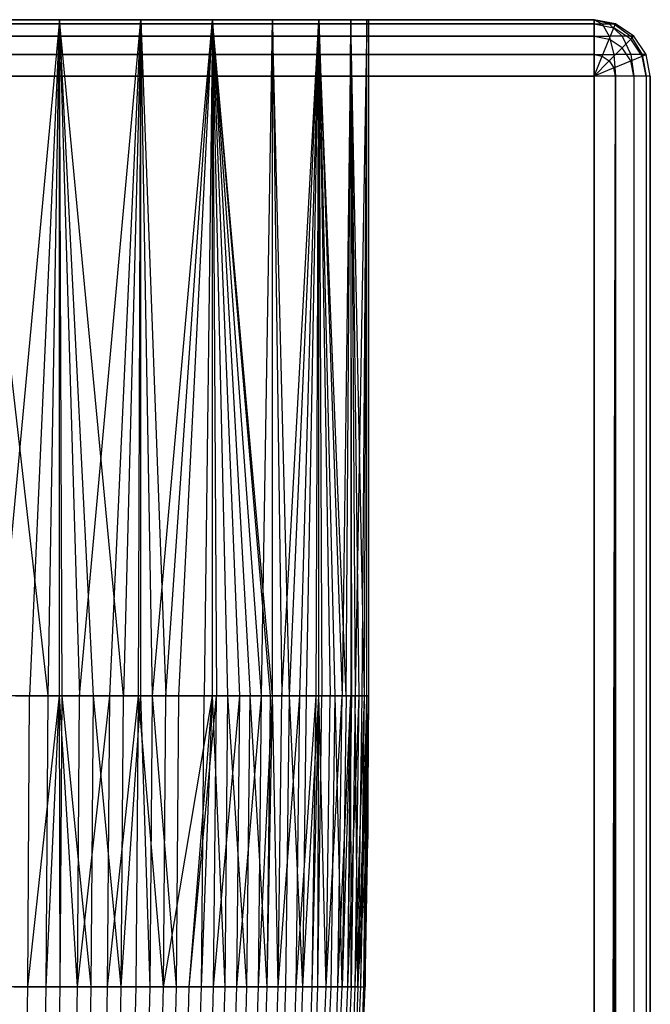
# Model space of a CAD drawing. Extents: x 0.1 to 26.5, y -19.1 to 0.
# Tile 270 of 304: x 13.503 to 14.063, y -3.884 to -3.01. Entities that reach past the tile are written whole.
import ezdxf

# ---------------------------------------------------------------- set-up
doc = ezdxf.new("R2010")
doc.units = 0
doc.header["$LTSCALE"] = 2.54
doc.layers.get('0').update_dxf_attribs({"linetype": 'CONTINUOUS'})

# ---------------------------------------------------------------- blocks, each defined once
blk = doc.blocks.new('7777_STL')
at = {"color": 0}
for p, q in [((14.01313, -3.01, 20.51834), (12.61313, -3.01, 20.51834)), ((12.61313, -3.01, 21.91834), (14.01313, -3.01, 21.91834)), ((12.61313, -3.01, 21.91834), (14.01313, -3.01, 21.91834)), ((14.01313, -3.01, 20.51834), (12.61313, -3.01, 20.51834)), ((12.61313, -3.01381, 21.93748), (14.01313, -3.01381, 21.93748)), ((12.61313, -3.01381, 21.93748), (14.01313, -3.01381, 21.93748)), ((14.01313, -3.01381, 20.49921), (12.61313, -3.01381, 20.49921)), ((14.01313, -3.01381, 20.49921), (12.61313, -3.01381, 20.49921)), ((13.45954, -3.01, 16.49026), (13.53823, -3.01, 16.52188)), ((13.52817, -3.61, 17.41974), (13.45954, -3.01, 17.44643)), ((13.52817, -3.61, 17.41974), (13.45954, -3.01, 17.44643)), ((13.53823, -3.01, 17.41481), (13.45954, -3.01, 17.44643)), ((13.45954, -3.01, 16.49026), (13.53823, -3.01, 16.52188)), ((13.53823, -3.01, 17.41481), (13.45954, -3.01, 17.44643)), ((13.53823, -3.01, 16.52188), (13.48232, -3.61, 16.49784)), ((13.53823, -3.01, 16.52188), (13.48232, -3.61, 16.49784)), ((13.53823, -3.01, 16.52188), (13.51168, -3.61, 16.50946)), ((13.53823, -3.01, 16.52188), (13.51168, -3.61, 16.50946)), ((13.52817, -3.61, 17.41974), (13.53823, -3.01, 17.41481)), ((13.52817, -3.61, 17.41974), (13.53823, -3.01, 17.41481)), ((13.5952, -3.61, 16.55551), (13.53823, -3.01, 16.52188)), ((13.53823, -3.01, 16.52188), (13.61044, -3.01, 16.56634)), ((13.5952, -3.61, 16.55551), (13.53823, -3.01, 16.52188)), ((13.56841, -3.61, 16.53842), (13.53823, -3.01, 16.52188)), ((13.54055, -3.61, 16.52305), (13.53823, -3.01, 16.52188)), ((13.56841, -3.61, 16.53842), (13.53823, -3.01, 16.52188)), ((13.54055, -3.61, 16.52305), (13.53823, -3.01, 16.52188)), ((13.53823, -3.61, 16.52188), (13.53823, -3.01, 16.52188)), ((13.53823, -3.61, 16.52188), (13.53823, -3.01, 16.52188)), ((13.53823, -3.01, 17.41481), (13.55609, -3.61, 17.40534)), ((13.61044, -3.01, 17.37034), (13.53823, -3.01, 17.41481)), ((13.53823, -3.61, 17.41481), (13.53823, -3.01, 17.41481)), ((13.53823, -3.61, 17.41481), (13.53823, -3.01, 17.41481)), ((13.53823, -3.01, 17.41481), (13.55609, -3.61, 17.40534)), ((13.53823, -3.01, 16.52188), (13.61044, -3.01, 16.56634)), ((13.61044, -3.01, 17.37034), (13.53823, -3.01, 17.41481)), ((13.55609, -3.61, 17.40534), (13.61044, -3.01, 17.37034)), ((13.55609, -3.61, 17.40534), (13.61044, -3.01, 17.37034)), ((13.58299, -3.61, 17.38927), (13.61044, -3.01, 17.37034)), ((13.58299, -3.61, 17.38927), (13.61044, -3.01, 17.37034)), ((13.61044, -3.01, 16.56634), (13.5952, -3.61, 16.55551)), ((13.61044, -3.01, 16.56634), (13.5952, -3.61, 16.55551)), ((13.60843, -3.61, 17.37182), (13.61044, -3.01, 17.37034)), ((13.60843, -3.61, 17.37182), (13.61044, -3.01, 17.37034)), ((13.62087, -3.61, 16.57427), (13.61044, -3.01, 16.56634)), ((13.61044, -3.01, 16.56634), (13.67411, -3.01, 16.62237)), ((13.62087, -3.61, 16.57427), (13.61044, -3.01, 16.56634)), ((13.61044, -3.61, 16.56634), (13.61044, -3.01, 16.56634)), ((13.61044, -3.61, 16.56634), (13.61044, -3.01, 16.56634)), ((13.61044, -3.01, 17.37034), (13.63277, -3.61, 17.35283)), ((13.67411, -3.01, 17.31431), (13.61044, -3.01, 17.37034)), ((13.61044, -3.01, 17.37034), (13.63277, -3.61, 17.35283)), ((13.61044, -3.01, 16.56634), (13.67411, -3.01, 16.62237)), ((13.67411, -3.01, 17.31431), (13.61044, -3.01, 17.37034)), ((13.62087, -3.61, 16.57427), (13.67411, -3.01, 16.62237)), ((13.62087, -3.61, 16.57427), (13.67411, -3.01, 16.62237)), ((13.63277, -3.61, 17.35283), (13.67411, -3.01, 17.31431)), ((13.63277, -3.61, 17.35283), (13.67411, -3.01, 17.31431)), ((13.64439, -3.61, 16.59382), (13.67411, -3.01, 16.62237)), ((13.64439, -3.61, 16.59382), (13.67411, -3.01, 16.62237)), ((13.67411, -3.01, 16.62237), (13.66668, -3.61, 16.61479)), ((13.67411, -3.01, 16.62237), (13.66668, -3.61, 16.61479)), ((13.68786, -3.61, 16.63732), (13.67411, -3.01, 16.62237)), ((13.67411, -3.01, 16.62237), (13.7076, -3.61, 16.66112)), ((13.68786, -3.61, 16.63732), (13.67411, -3.01, 16.62237)), ((13.67411, -3.61, 16.62237), (13.67411, -3.01, 16.62237)), ((13.67411, -3.61, 16.62237), (13.67411, -3.01, 16.62237)), ((13.72738, -3.61, 16.68835), (13.67411, -3.01, 16.62237)), ((13.67411, -3.01, 16.62237), (13.72738, -3.01, 16.68835)), ((13.72738, -3.61, 16.68835), (13.67411, -3.01, 16.62237)), ((13.72583, -3.61, 16.68608), (13.67411, -3.01, 16.62237)), ((13.72583, -3.61, 16.68608), (13.67411, -3.01, 16.62237)), ((13.67411, -3.01, 16.62237), (13.7076, -3.61, 16.66112)), ((13.69847, -3.61, 17.28695), (13.67411, -3.01, 17.31431)), ((13.67411, -3.01, 17.31431), (13.6776, -3.61, 17.31063)), ((13.69847, -3.61, 17.28695), (13.67411, -3.01, 17.31431)), ((13.7178, -3.61, 17.26201), (13.67411, -3.01, 17.31431)), ((13.7178, -3.61, 17.26201), (13.67411, -3.01, 17.31431)), ((13.72738, -3.01, 17.24833), (13.67411, -3.01, 17.31431)), ((13.67411, -3.61, 17.31431), (13.67411, -3.01, 17.31431)), ((13.67411, -3.61, 17.31431), (13.67411, -3.01, 17.31431)), ((13.67411, -3.01, 17.31431), (13.6776, -3.61, 17.31063)), ((13.67411, -3.01, 16.62237), (13.72738, -3.01, 16.68835)), ((13.72738, -3.01, 17.24833), (13.67411, -3.01, 17.31431)), ((13.7178, -3.61, 17.26201), (13.72738, -3.01, 17.24833)), ((13.7178, -3.61, 17.26201), (13.72738, -3.01, 17.24833)), ((13.74252, -3.61, 16.71217), (13.72738, -3.01, 16.68835)), ((13.72738, -3.01, 16.68835), (13.76874, -3.01, 16.76239)), ((13.74252, -3.61, 16.71217), (13.72738, -3.01, 16.68835)), ((13.72738, -3.61, 16.68835), (13.72738, -3.01, 16.68835)), ((13.72738, -3.61, 16.68835), (13.72738, -3.01, 16.68835)), ((13.72738, -3.01, 17.24833), (13.73568, -3.61, 17.23564)), ((13.76874, -3.01, 17.17429), (13.72738, -3.01, 17.24833)), ((13.72738, -3.61, 17.24833), (13.72738, -3.01, 17.24833)), ((13.72738, -3.61, 17.24833), (13.72738, -3.01, 17.24833)), ((13.72738, -3.01, 17.24833), (13.73568, -3.61, 17.23564)), ((13.72738, -3.01, 16.68835), (13.76874, -3.01, 16.76239)), ((13.76874, -3.01, 17.17429), (13.72738, -3.01, 17.24833)), ((13.73568, -3.61, 17.23564), (13.76874, -3.01, 17.17429)), ((13.73568, -3.61, 17.23564), (13.76874, -3.01, 17.17429)), ((13.74252, -3.61, 16.71217), (13.76874, -3.01, 16.76239)), ((13.74252, -3.61, 16.71217), (13.76874, -3.01, 16.76239)), ((13.75183, -3.61, 17.20821), (13.76874, -3.01, 17.17429)), ((13.75183, -3.61, 17.20821), (13.76874, -3.01, 17.17429)), ((13.75777, -3.61, 16.73967), (13.76874, -3.01, 16.76239)), ((13.75777, -3.61, 16.73967), (13.76874, -3.01, 16.76239)), ((13.76618, -3.61, 17.17986), (13.76874, -3.01, 17.17429)), ((13.76618, -3.61, 17.17986), (13.76874, -3.01, 17.17429)), ((13.76874, -3.61, 16.76239), (13.76874, -3.01, 16.76239)), ((13.76874, -3.01, 16.76239), (13.77131, -3.61, 16.76816)), ((13.76874, -3.61, 16.76239), (13.76874, -3.01, 16.76239)), ((13.79299, -3.61, 16.82788), (13.76874, -3.01, 16.76239)), ((13.76874, -3.01, 16.76239), (13.79699, -3.01, 16.84235)), ((13.79299, -3.61, 16.82788), (13.76874, -3.01, 16.76239)), ((13.7831, -3.61, 16.79768), (13.76874, -3.01, 16.76239)), ((13.7831, -3.61, 16.79768), (13.76874, -3.01, 16.76239)), ((13.76874, -3.01, 16.76239), (13.77131, -3.61, 16.76816)), ((13.79699, -3.01, 17.09433), (13.76874, -3.01, 17.17429)), ((13.76874, -3.01, 17.17429), (13.78927, -3.61, 17.12093)), ((13.76874, -3.01, 17.17429), (13.78927, -3.61, 17.12093)), ((13.76874, -3.01, 17.17429), (13.77874, -3.61, 17.15057)), ((13.76874, -3.61, 17.17429), (13.76874, -3.01, 17.17429)), ((13.76874, -3.61, 17.17429), (13.76874, -3.01, 17.17429)), ((13.76874, -3.01, 17.17429), (13.77874, -3.61, 17.15057)), ((13.76874, -3.01, 16.76239), (13.79699, -3.01, 16.84235)), ((13.79699, -3.01, 17.09433), (13.76874, -3.01, 17.17429)), ((13.79699, -3.01, 17.09433), (13.78927, -3.61, 17.12093)), ((13.79699, -3.01, 17.09433), (13.78927, -3.61, 17.12093)), ((13.79299, -3.61, 16.82788), (13.79699, -3.01, 16.84235)), ((13.79299, -3.61, 16.82788), (13.79699, -3.01, 16.84235)), ((13.79699, -3.01, 16.84235), (13.79699, -3.61, 16.84235)), ((13.79699, -3.01, 16.84235), (13.79699, -3.61, 16.84235)), ((13.79699, -3.01, 16.84235), (13.80097, -3.61, 16.85875)), ((13.79699, -3.01, 16.84235), (13.80097, -3.61, 16.85875)), ((13.79699, -3.01, 16.84235), (13.81133, -3.01, 16.92594)), ((13.79699, -3.01, 17.09433), (13.79699, -3.61, 17.09433)), ((13.79794, -3.61, 17.09063), (13.79699, -3.01, 17.09433)), ((13.80457, -3.61, 17.06043), (13.79699, -3.01, 17.09433)), ((13.79794, -3.61, 17.09063), (13.79699, -3.01, 17.09433)), ((13.80457, -3.61, 17.06043), (13.79699, -3.01, 17.09433)), ((13.80933, -3.61, 17.02989), (13.79699, -3.01, 17.09433)), ((13.80933, -3.61, 17.02989), (13.79699, -3.01, 17.09433)), ((13.81133, -3.01, 17.01075), (13.79699, -3.01, 17.09433)), ((13.79699, -3.01, 17.09433), (13.79699, -3.61, 17.09433)), ((13.79699, -3.01, 16.84235), (13.81133, -3.01, 16.92594)), ((13.81133, -3.01, 17.01075), (13.79699, -3.01, 17.09433)), ((13.81133, -3.01, 16.92594), (13.80097, -3.61, 16.85875)), ((13.81133, -3.01, 16.92594), (13.80097, -3.61, 16.85875)), ((13.81133, -3.01, 16.92594), (13.80695, -3.61, 16.89)), ((13.81133, -3.01, 16.92594), (13.80695, -3.61, 16.89)), ((13.80933, -3.61, 17.02989), (13.81133, -3.01, 17.01075)), ((13.80933, -3.61, 17.02989), (13.81133, -3.01, 17.01075)), ((13.81133, -3.61, 17.01075), (13.81133, -3.01, 17.01075)), ((13.81133, -3.61, 17.01075), (13.81133, -3.01, 17.01075)), ((13.81313, -3.01, 16.96834), (13.81133, -3.01, 17.01075)), ((13.81133, -3.61, 16.92594), (13.81133, -3.01, 16.92594)), ((13.81133, -3.01, 16.92594), (13.81313, -3.01, 16.96834)), ((13.81133, -3.61, 16.92594), (13.81133, -3.01, 16.92594)), ((13.81313, -3.01, 16.96834), (13.81133, -3.01, 17.01075)), ((13.81133, -3.01, 16.92594), (13.81313, -3.01, 16.96834)), ((13.81313, -3.61, 16.96834), (13.81313, -3.01, 16.96834)), ((13.81313, -3.61, 16.96834), (13.81313, -3.01, 16.96834)), ((14.01313, -3.01, 21.91834), (14.01313, -3.01, 20.51834)), ((14.01313, -3.01381, 21.93748), (14.01313, -3.01, 21.91834)), ((14.03226, -3.01381, 21.91834), (14.01313, -3.01, 21.91834)), ((14.01313, -3.01381, 21.93748), (14.01313, -3.01, 21.91834)), ((14.03226, -3.01381, 21.91834), (14.01313, -3.01, 21.91834)), ((14.03226, -3.01381, 20.51834), (14.01313, -3.01, 20.51834)), ((14.01313, -3.01, 21.91834), (14.01313, -3.01, 20.51834)), ((14.01313, -3.01, 20.51834), (14.01313, -3.01381, 20.49921)), ((14.03226, -3.01381, 20.51834), (14.01313, -3.01, 20.51834)), ((14.0308, -3.01381, 20.51102), (14.01313, -3.01, 20.51834)), ((14.01313, -3.01, 20.51834), (14.01313, -3.01381, 20.49921)), ((14.01313, -3.01, 20.51834), (14.02045, -3.01381, 20.50067)), ((14.02666, -3.01381, 20.50481), (14.01313, -3.01, 20.51834)), ((14.0308, -3.01381, 20.51102), (14.01313, -3.01, 20.51834)), ((14.01313, -3.01, 20.51834), (14.02045, -3.01381, 20.50067)), ((14.02666, -3.01381, 20.50481), (14.01313, -3.01, 20.51834)), ((14.01313, -3.02464, 21.9537), (14.01313, -3.01381, 21.93748)), ((14.01313, -3.01381, 21.93748), (14.0308, -3.01732, 21.93748)), ((14.01313, -3.01381, 21.93748), (14.0308, -3.01732, 21.93748)), ((14.01313, -3.02464, 21.9537), (14.01313, -3.01381, 21.93748)), ((14.01313, -3.01381, 20.49921), (14.01313, -3.02464, 20.48299)), ((14.01313, -3.01381, 20.49921), (14.02045, -3.01381, 20.50067)), ((14.01313, -3.01381, 20.49921), (14.01313, -3.02464, 20.48299)), ((14.01313, -3.01381, 20.49921), (14.02045, -3.01381, 20.50067)), ((14.02045, -3.01381, 20.50067), (14.02666, -3.02464, 20.48568)), ((14.02045, -3.01381, 20.50067), (14.02666, -3.02464, 20.48568)), ((14.02045, -3.01381, 20.50067), (14.02666, -3.01381, 20.50481)), ((14.02045, -3.01381, 20.50067), (14.02666, -3.01381, 20.50481)), ((14.02666, -3.01381, 20.50481), (14.03813, -3.02464, 20.49334)), ((14.02666, -3.01381, 20.50481), (14.0308, -3.01381, 20.51102)), ((14.02666, -3.01381, 20.50481), (14.03813, -3.02464, 20.49334)), ((14.02666, -3.01381, 20.50481), (14.0308, -3.01381, 20.51102)), ((14.0308, -3.01732, 21.93748), (14.03226, -3.01381, 21.91834)), ((14.0308, -3.01732, 21.93748), (14.03226, -3.01381, 21.91834)), ((14.03226, -3.01381, 20.51834), (14.0308, -3.01381, 20.51102)), ((14.0308, -3.01381, 20.51102), (14.04579, -3.02464, 20.50481)), ((14.03226, -3.01381, 20.51834), (14.0308, -3.01381, 20.51102)), ((14.0308, -3.01381, 20.51102), (14.04579, -3.02464, 20.50481)), ((14.04848, -3.02464, 21.91834), (14.03226, -3.01381, 21.91834)), ((14.03226, -3.01381, 21.91834), (14.03226, -3.01381, 20.51834)), ((14.04848, -3.02464, 21.91834), (14.03226, -3.01381, 21.91834)), ((14.04848, -3.02464, 20.51834), (14.03226, -3.01381, 20.51834)), ((14.03226, -3.01381, 21.91834), (14.03226, -3.01381, 20.51834)), ((14.04848, -3.02464, 20.51834), (14.03226, -3.01381, 20.51834)), ((14.02666, -3.02734, 21.9537), (14.0308, -3.01732, 21.93748)), ((14.02666, -3.02734, 21.9537), (14.0308, -3.01732, 21.93748)), ((14.04579, -3.02734, 21.93748), (14.0308, -3.01732, 21.93748)), ((14.04579, -3.02734, 21.93748), (14.0308, -3.01732, 21.93748)), ((12.61313, -3.02464, 21.9537), (14.01313, -3.02464, 21.9537)), ((12.61313, -3.02464, 21.9537), (14.01313, -3.02464, 21.9537)), ((14.01313, -3.02464, 20.48299), (12.61313, -3.02464, 20.48299)), ((14.01313, -3.02464, 20.48299), (12.61313, -3.02464, 20.48299)), ((14.01313, -3.04087, 21.96454), (14.01313, -3.02464, 21.9537)), ((14.01313, -3.02464, 21.9537), (14.02666, -3.02734, 21.9537)), ((14.01313, -3.04087, 21.96454), (14.01313, -3.02464, 21.9537)), ((14.01313, -3.02464, 21.9537), (14.02666, -3.02734, 21.9537)), ((14.01313, -3.02464, 20.48299), (14.01313, -3.04087, 20.47215)), ((14.01313, -3.02464, 20.48299), (14.02666, -3.02464, 20.48568)), ((14.01313, -3.02464, 20.48299), (14.01313, -3.04087, 20.47215)), ((14.01313, -3.02464, 20.48299), (14.02666, -3.02464, 20.48568)), ((14.02045, -3.04232, 21.96454), (14.02666, -3.02734, 21.9537)), ((14.02045, -3.04232, 21.96454), (14.02666, -3.02734, 21.9537)), ((14.03813, -3.02464, 20.49334), (14.02666, -3.02464, 20.48568)), ((14.02666, -3.02464, 20.48568), (14.0308, -3.04087, 20.47567)), ((14.03813, -3.02464, 20.49334), (14.02666, -3.02464, 20.48568)), ((14.02666, -3.02464, 20.48568), (14.0308, -3.04087, 20.47567)), ((14.03813, -3.035, 21.9537), (14.02666, -3.02734, 21.9537)), ((14.03813, -3.035, 21.9537), (14.02666, -3.02734, 21.9537)), ((14.04579, -3.02464, 20.50481), (14.03813, -3.02464, 20.49334)), ((14.03813, -3.02464, 20.49334), (14.04579, -3.04087, 20.48568)), ((14.04579, -3.02464, 20.50481), (14.03813, -3.02464, 20.49334)), ((14.03813, -3.02464, 20.49334), (14.04579, -3.04087, 20.48568)), ((14.03813, -3.035, 21.9537), (14.04579, -3.02734, 21.93748)), ((14.03813, -3.035, 21.9537), (14.04579, -3.02734, 21.93748)), ((14.04579, -3.02734, 21.93748), (14.04848, -3.02464, 21.91834)), ((14.04579, -3.02734, 21.93748), (14.04848, -3.02464, 21.91834)), ((14.04848, -3.02464, 20.51834), (14.04579, -3.02464, 20.50481)), ((14.04579, -3.02464, 20.50481), (14.0558, -3.04087, 20.50067)), ((14.04848, -3.02464, 20.51834), (14.04579, -3.02464, 20.50481)), ((14.04579, -3.02464, 20.50481), (14.0558, -3.04087, 20.50067)), ((14.0558, -3.04232, 21.93748), (14.04579, -3.02734, 21.93748)), ((14.0558, -3.04232, 21.93748), (14.04579, -3.02734, 21.93748)), ((14.05932, -3.04087, 21.91834), (14.04848, -3.02464, 21.91834)), ((14.04848, -3.02464, 21.91834), (14.04848, -3.02464, 20.51834)), ((14.05932, -3.04087, 21.91834), (14.04848, -3.02464, 21.91834)), ((14.05932, -3.04087, 20.51834), (14.04848, -3.02464, 20.51834)), ((14.04848, -3.02464, 21.91834), (14.04848, -3.02464, 20.51834)), ((14.05932, -3.04087, 20.51834), (14.04848, -3.02464, 20.51834)), ((12.61313, -3.04087, 21.96454), (14.01313, -3.04087, 21.96454)), ((12.61313, -3.04087, 21.96454), (14.01313, -3.04087, 21.96454)), ((14.01313, -3.04087, 20.47215), (12.61313, -3.04087, 20.47215)), ((14.01313, -3.04087, 20.47215), (12.61313, -3.04087, 20.47215)), ((14.01313, -3.06, 21.96834), (14.01313, -3.04087, 21.96454)), ((14.01313, -3.04087, 21.96454), (14.02045, -3.04232, 21.96454)), ((14.01313, -3.04087, 21.96454), (14.02045, -3.04232, 21.96454)), ((14.01313, -3.06, 21.96834), (14.01313, -3.04087, 21.96454)), ((14.01313, -3.04087, 20.47215), (14.01313, -3.06, 20.46834)), ((14.01313, -3.04087, 20.47215), (14.0308, -3.04087, 20.47567)), ((14.01313, -3.04087, 20.47215), (14.01313, -3.06, 20.46834)), ((14.01313, -3.04087, 20.47215), (14.0308, -3.04087, 20.47567)), ((14.02666, -3.04647, 21.96454), (14.03813, -3.035, 21.9537)), ((14.02666, -3.04647, 21.96454), (14.03813, -3.035, 21.9537)), ((14.0308, -3.04087, 20.47567), (14.03226, -3.06, 20.47215)), ((14.04579, -3.04087, 20.48568), (14.0308, -3.04087, 20.47567)), ((14.04579, -3.04087, 20.48568), (14.0308, -3.04087, 20.47567)), ((14.0308, -3.04087, 20.47567), (14.03226, -3.06, 20.47215)), ((14.04579, -3.04647, 21.9537), (14.03813, -3.035, 21.9537)), ((14.04579, -3.04647, 21.9537), (14.03813, -3.035, 21.9537)), ((14.0558, -3.04087, 20.50067), (14.04579, -3.04087, 20.48568)), ((14.04579, -3.04087, 20.48568), (14.04848, -3.06, 20.48299)), ((14.0558, -3.04087, 20.50067), (14.04579, -3.04087, 20.48568)), ((14.04579, -3.04087, 20.48568), (14.04848, -3.06, 20.48299)), ((14.0558, -3.04232, 21.93748), (14.05932, -3.04087, 21.91834)), ((14.0558, -3.04232, 21.93748), (14.05932, -3.04087, 21.91834)), ((14.05932, -3.04087, 20.51834), (14.0558, -3.04087, 20.50067)), ((14.0558, -3.04087, 20.50067), (14.05932, -3.06, 20.49921)), ((14.05932, -3.04087, 20.51834), (14.0558, -3.04087, 20.50067)), ((14.0558, -3.04087, 20.50067), (14.05932, -3.06, 20.49921)), ((14.06313, -3.06, 21.91834), (14.05932, -3.04087, 21.91834)), ((14.05932, -3.04087, 21.91834), (14.05932, -3.04087, 20.51834)), ((14.06313, -3.06, 21.91834), (14.05932, -3.04087, 21.91834)), ((14.06313, -3.06, 20.51834), (14.05932, -3.04087, 20.51834)), ((14.05932, -3.04087, 21.91834), (14.05932, -3.04087, 20.51834)), ((14.06313, -3.06, 20.51834), (14.05932, -3.04087, 20.51834)), ((14.01313, -3.06, 21.96834), (14.02045, -3.04232, 21.96454)), ((14.01313, -3.06, 21.96834), (14.02045, -3.04232, 21.96454)), ((14.02666, -3.04647, 21.96454), (14.01313, -3.06, 21.96834)), ((14.02666, -3.04647, 21.96454), (14.01313, -3.06, 21.96834)), ((14.02045, -3.04232, 21.96454), (14.02666, -3.04647, 21.96454)), ((14.02045, -3.04232, 21.96454), (14.02666, -3.04647, 21.96454)), ((14.02666, -3.04647, 21.96454), (14.0308, -3.05268, 21.96454)), ((14.02666, -3.04647, 21.96454), (14.0308, -3.05268, 21.96454)), ((14.0308, -3.05268, 21.96454), (14.04579, -3.04647, 21.9537)), ((14.0308, -3.05268, 21.96454), (14.04579, -3.04647, 21.9537)), ((14.04579, -3.04647, 21.9537), (14.0558, -3.04232, 21.93748)), ((14.04579, -3.04647, 21.9537), (14.0558, -3.04232, 21.93748)), ((14.04848, -3.06, 21.9537), (14.04579, -3.04647, 21.9537)), ((14.04848, -3.06, 21.9537), (14.04579, -3.04647, 21.9537)), ((14.05932, -3.06, 21.93748), (14.0558, -3.04232, 21.93748)), ((14.05932, -3.06, 21.93748), (14.0558, -3.04232, 21.93748)), ((14.0308, -3.05268, 21.96454), (14.01313, -3.06, 21.96834)), ((14.0308, -3.05268, 21.96454), (14.01313, -3.06, 21.96834)), ((14.03226, -3.06, 21.96454), (14.0308, -3.05268, 21.96454)), ((14.03226, -3.06, 21.96454), (14.0308, -3.05268, 21.96454)), ((14.01313, -3.06, 21.96834), (12.61313, -3.06, 21.96834)), ((12.61313, -3.06, 20.46834), (14.01313, -3.06, 20.46834)), ((14.01313, -3.06, 21.96834), (12.61313, -3.06, 21.96834)), ((12.61313, -3.06, 20.46834), (14.01313, -3.06, 20.46834)), ((14.01313, -11.01, 21.96834), (14.01313, -3.06, 21.96834)), ((14.01313, -3.06, 20.46834), (14.01313, -12.46, 20.46834)), ((14.01313, -11.01, 21.96834), (14.01313, -3.06, 21.96834)), ((14.01313, -11.01, 21.96834), (14.03226, -3.06, 21.96454)), ((14.03226, -3.06, 21.96454), (14.01313, -3.06, 21.96834)), ((14.01313, -11.01, 21.96834), (14.03226, -3.06, 21.96454)), ((14.03226, -3.06, 21.96454), (14.01313, -3.06, 21.96834)), ((14.03226, -3.06, 20.47215), (14.01313, -3.06, 20.46834)), ((14.03226, -3.06, 20.47215), (14.01313, -3.06, 20.46834)), ((14.01313, -3.06, 20.46834), (14.01313, -12.46, 20.46834)), ((14.02288, -11.01096, 21.96738), (14.03226, -3.06, 21.96454)), ((14.02288, -11.01096, 21.96738), (14.03226, -3.06, 21.96454)), ((14.04848, -3.06, 21.9537), (14.03226, -3.06, 21.96454)), ((14.03226, -3.06, 21.96454), (14.03226, -11.01381, 21.96454)), ((14.03226, -3.06, 21.96454), (14.03226, -11.01381, 21.96454)), ((14.04848, -3.06, 21.9537), (14.03226, -3.06, 21.96454)), ((14.04848, -3.06, 20.48299), (14.03226, -3.06, 20.47215)), ((14.03226, -3.06, 20.47215), (14.03226, -12.46, 20.47215)), ((14.04848, -3.06, 20.48299), (14.03226, -3.06, 20.47215)), ((14.03226, -3.06, 20.47215), (14.03226, -12.46, 20.47215)), ((14.05932, -3.06, 21.93748), (14.04848, -3.06, 21.9537)), ((14.04848, -3.06, 21.9537), (14.04848, -11.02465, 21.9537)), ((14.04848, -3.06, 21.9537), (14.04848, -11.02465, 21.9537)), ((14.05932, -3.06, 21.93748), (14.04848, -3.06, 21.9537)), ((14.05932, -3.06, 20.49921), (14.04848, -3.06, 20.48299)), ((14.04848, -3.06, 20.48299), (14.04848, -12.46, 20.48299)), ((14.05932, -3.06, 20.49921), (14.04848, -3.06, 20.48299)), ((14.04848, -3.06, 20.48299), (14.04848, -12.46, 20.48299)), ((14.06313, -3.06, 21.91834), (14.05932, -3.06, 21.93748)), ((14.05932, -3.06, 21.93748), (14.05932, -11.04087, 21.93748)), ((14.05932, -3.06, 21.93748), (14.05932, -11.04087, 21.93748)), ((14.06313, -3.06, 21.91834), (14.05932, -3.06, 21.93748)), ((14.06313, -3.06, 20.51834), (14.05932, -3.06, 20.49921)), ((14.05932, -3.06, 20.49921), (14.05932, -12.46, 20.49921)), ((14.06313, -3.06, 20.51834), (14.05932, -3.06, 20.49921)), ((14.05932, -3.06, 20.49921), (14.05932, -12.46, 20.49921)), ((14.06313, -12.46, 20.51834), (14.06313, -3.06, 20.51834)), ((14.06313, -3.06, 20.51834), (14.06313, -3.06, 21.91834)), ((14.06313, -3.06, 21.91834), (14.06313, -11.06, 21.91834)), ((14.06313, -3.06, 21.91834), (14.06313, -11.06, 21.91834)), ((14.06313, -3.06, 20.51834), (14.06313, -3.06, 21.91834)), ((14.06313, -12.46, 20.51834), (14.06313, -3.06, 20.51834)), ((13.51168, -3.61, 16.50946), (13.48232, -3.61, 16.49784)), ((13.51168, -3.61, 16.50946), (13.48232, -3.61, 16.49784)), ((13.49912, -3.61, 17.43246), (13.52817, -3.61, 17.41974)), ((13.49912, -3.61, 17.43246), (13.52817, -3.61, 17.41974)), ((13.51015, -3.86837, 16.51302), (13.53823, -3.61, 16.52188)), ((13.51015, -3.86837, 16.51302), (13.53823, -3.61, 16.52188)), ((13.51015, -3.86837, 16.51302), (13.51168, -3.61, 16.50946)), ((13.51015, -3.86837, 16.51302), (13.51168, -3.61, 16.50946)), ((13.53823, -3.61, 16.52188), (13.51168, -3.61, 16.50946)), ((13.53823, -3.61, 16.52188), (13.51168, -3.61, 16.50946)), ((13.52654, -3.86837, 17.41623), (13.52817, -3.61, 17.41974)), ((13.52654, -3.86837, 17.41623), (13.52817, -3.61, 17.41974)), ((13.52654, -3.86837, 17.41623), (13.53823, -3.61, 17.41481)), ((13.52654, -3.86837, 17.41623), (13.53823, -3.61, 17.41481)), ((13.52817, -3.61, 17.41974), (13.53823, -3.61, 17.41481)), ((13.52817, -3.61, 17.41974), (13.53823, -3.61, 17.41481)), ((13.54055, -3.61, 16.52305), (13.53823, -3.61, 16.52188)), ((13.53823, -3.61, 17.41481), (13.55609, -3.61, 17.40534)), ((13.53877, -3.86837, 16.52646), (13.53823, -3.61, 16.52188)), ((13.54055, -3.61, 16.52305), (13.53823, -3.61, 16.52188)), ((13.53877, -3.86837, 16.52646), (13.53823, -3.61, 16.52188)), ((13.55423, -3.86837, 17.40203), (13.53823, -3.61, 17.41481)), ((13.55423, -3.86837, 17.40203), (13.53823, -3.61, 17.41481)), ((13.53823, -3.61, 17.41481), (13.55609, -3.61, 17.40534)), ((13.53877, -3.86837, 16.52646), (13.54055, -3.61, 16.52305)), ((13.53877, -3.86837, 16.52646), (13.54055, -3.61, 16.52305)), ((13.56841, -3.61, 16.53842), (13.54055, -3.61, 16.52305)), ((13.56648, -3.86837, 16.54165), (13.54055, -3.61, 16.52305)), ((13.56841, -3.61, 16.53842), (13.54055, -3.61, 16.52305)), ((13.56648, -3.86837, 16.54165), (13.54055, -3.61, 16.52305)), ((13.55423, -3.86837, 17.40203), (13.55609, -3.61, 17.40534)), ((13.55423, -3.86837, 17.40203), (13.55609, -3.61, 17.40534)), ((13.55423, -3.86837, 17.40203), (13.58299, -3.61, 17.38927)), ((13.55423, -3.86837, 17.40203), (13.58299, -3.61, 17.38927)), ((13.55609, -3.61, 17.40534), (13.58299, -3.61, 17.38927)), ((13.55609, -3.61, 17.40534), (13.58299, -3.61, 17.38927)), ((13.56648, -3.86837, 16.54165), (13.56841, -3.61, 16.53842)), ((13.56648, -3.86837, 16.54165), (13.56841, -3.61, 16.53842)), ((13.5952, -3.61, 16.55551), (13.56841, -3.61, 16.53842)), ((13.59315, -3.86837, 16.55852), (13.56841, -3.61, 16.53842)), ((13.5952, -3.61, 16.55551), (13.56841, -3.61, 16.53842)), ((13.59315, -3.86837, 16.55852), (13.56841, -3.61, 16.53842)), ((13.58099, -3.86837, 17.38615), (13.58299, -3.61, 17.38927)), ((13.58099, -3.86837, 17.38615), (13.58299, -3.61, 17.38927)), ((13.58099, -3.86837, 17.38615), (13.60843, -3.61, 17.37182)), ((13.58099, -3.86837, 17.38615), (13.60843, -3.61, 17.37182)), ((13.58299, -3.61, 17.38927), (13.60843, -3.61, 17.37182)), ((13.58299, -3.61, 17.38927), (13.60843, -3.61, 17.37182)), ((13.59315, -3.86837, 16.55852), (13.61044, -3.61, 16.56634)), ((13.59315, -3.86837, 16.55852), (13.61044, -3.61, 16.56634)), ((13.59315, -3.86837, 16.55852), (13.5952, -3.61, 16.55551)), ((13.59315, -3.86837, 16.55852), (13.5952, -3.61, 16.55551)), ((13.61044, -3.61, 16.56634), (13.5952, -3.61, 16.55551)), ((13.61044, -3.61, 16.56634), (13.5952, -3.61, 16.55551)), ((13.60633, -3.86837, 17.36892), (13.60843, -3.61, 17.37182)), ((13.60633, -3.86837, 17.36892), (13.60843, -3.61, 17.37182)), ((13.60843, -3.61, 17.37182), (13.63277, -3.61, 17.35283)), ((13.63054, -3.86837, 17.35016), (13.60843, -3.61, 17.37182)), ((13.63054, -3.86837, 17.35016), (13.60843, -3.61, 17.37182)), ((13.60843, -3.61, 17.37182), (13.63277, -3.61, 17.35283)), ((13.62087, -3.61, 16.57427), (13.61044, -3.61, 16.56634)), ((13.6187, -3.86837, 16.57705), (13.61044, -3.61, 16.56634)), ((13.62087, -3.61, 16.57427), (13.61044, -3.61, 16.56634)), ((13.6187, -3.86837, 16.57705), (13.61044, -3.61, 16.56634)), ((13.6187, -3.86837, 16.57705), (13.62087, -3.61, 16.57427)), ((13.6187, -3.86837, 16.57705), (13.62087, -3.61, 16.57427)), ((13.64439, -3.61, 16.59382), (13.62087, -3.61, 16.57427)), ((13.64212, -3.86837, 16.5964), (13.62087, -3.61, 16.57427)), ((13.64439, -3.61, 16.59382), (13.62087, -3.61, 16.57427)), ((13.64212, -3.86837, 16.5964), (13.62087, -3.61, 16.57427)), ((13.63054, -3.86837, 17.35016), (13.63277, -3.61, 17.35283)), ((13.63054, -3.86837, 17.35016), (13.63277, -3.61, 17.35283)), ((13.63054, -3.86837, 17.35016), (13.67411, -3.61, 17.31431)), ((13.63054, -3.86837, 17.35016), (13.67411, -3.61, 17.31431)), ((13.63277, -3.61, 17.35283), (13.67411, -3.61, 17.31431)), ((13.63277, -3.61, 17.35283), (13.67411, -3.61, 17.31431)), ((13.64212, -3.86837, 16.5964), (13.64439, -3.61, 16.59382)), ((13.64212, -3.86837, 16.5964), (13.64439, -3.61, 16.59382)), ((13.66668, -3.61, 16.61479), (13.64439, -3.61, 16.59382)), ((13.66668, -3.61, 16.61479), (13.64439, -3.61, 16.59382)), ((13.6535, -3.86837, 17.32994), (13.67411, -3.61, 17.31431)), ((13.6535, -3.86837, 17.32994), (13.67411, -3.61, 17.31431)), ((13.6535, -3.86837, 17.32994), (13.6776, -3.61, 17.31063)), ((13.6535, -3.86837, 17.32994), (13.6776, -3.61, 17.31063)), ((13.66428, -3.86837, 16.61719), (13.67411, -3.61, 16.62237)), ((13.66428, -3.86837, 16.61719), (13.67411, -3.61, 16.62237)), ((13.66428, -3.86837, 16.61719), (13.66668, -3.61, 16.61479)), ((13.66428, -3.86837, 16.61719), (13.66668, -3.61, 16.61479)), ((13.67411, -3.61, 16.62237), (13.66668, -3.61, 16.61479)), ((13.67411, -3.61, 16.62237), (13.66668, -3.61, 16.61479)), ((13.68786, -3.61, 16.63732), (13.67411, -3.61, 16.62237)), ((13.67411, -3.61, 17.31431), (13.6776, -3.61, 17.31063)), ((13.68529, -3.86837, 16.6396), (13.67411, -3.61, 16.62237)), ((13.68786, -3.61, 16.63732), (13.67411, -3.61, 16.62237)), ((13.68529, -3.86837, 16.6396), (13.67411, -3.61, 16.62237)), ((13.67411, -3.61, 17.31431), (13.6776, -3.61, 17.31063)), ((13.67512, -3.86837, 17.30829), (13.6776, -3.61, 17.31063)), ((13.67512, -3.86837, 17.30829), (13.6776, -3.61, 17.31063)), ((13.67512, -3.86837, 17.30829), (13.69847, -3.61, 17.28695)), ((13.67512, -3.86837, 17.30829), (13.69847, -3.61, 17.28695)), ((13.6776, -3.61, 17.31063), (13.69847, -3.61, 17.28695)), ((13.6776, -3.61, 17.31063), (13.69847, -3.61, 17.28695)), ((13.68529, -3.86837, 16.6396), (13.68786, -3.61, 16.63732)), ((13.68529, -3.86837, 16.6396), (13.68786, -3.61, 16.63732)), ((13.7076, -3.61, 16.66112), (13.68786, -3.61, 16.63732)), ((13.70482, -3.86837, 16.66329), (13.68786, -3.61, 16.63732)), ((13.7076, -3.61, 16.66112), (13.68786, -3.61, 16.63732)), ((13.70482, -3.86837, 16.66329), (13.68786, -3.61, 16.63732)), ((13.69579, -3.86837, 17.28473), (13.69847, -3.61, 17.28695)), ((13.69579, -3.86837, 17.28473), (13.69847, -3.61, 17.28695)), ((13.69579, -3.86837, 17.28473), (13.7178, -3.61, 17.26201)), ((13.69579, -3.86837, 17.28473), (13.7178, -3.61, 17.26201)), ((13.69847, -3.61, 17.28695), (13.7178, -3.61, 17.26201)), ((13.69847, -3.61, 17.28695), (13.7178, -3.61, 17.26201)), ((13.70482, -3.86837, 16.66329), (13.7076, -3.61, 16.66112)), ((13.70482, -3.86837, 16.66329), (13.7076, -3.61, 16.66112)), ((13.72583, -3.61, 16.68608), (13.7076, -3.61, 16.66112)), ((13.72284, -3.86837, 16.68815), (13.7076, -3.61, 16.66112)), ((13.72583, -3.61, 16.68608), (13.7076, -3.61, 16.66112)), ((13.72284, -3.86837, 16.68815), (13.7076, -3.61, 16.66112)), ((13.7149, -3.86837, 17.25989), (13.7178, -3.61, 17.26201)), ((13.7149, -3.86837, 17.25989), (13.7178, -3.61, 17.26201)), ((13.7149, -3.86837, 17.25989), (13.72738, -3.61, 17.24833)), ((13.7149, -3.86837, 17.25989), (13.72738, -3.61, 17.24833)), ((13.7178, -3.61, 17.26201), (13.72738, -3.61, 17.24833)), ((13.7178, -3.61, 17.26201), (13.72738, -3.61, 17.24833)), ((13.72284, -3.86837, 16.68815), (13.72738, -3.61, 16.68835)), ((13.72284, -3.86837, 16.68815), (13.72738, -3.61, 16.68835)), ((13.72284, -3.86837, 16.68815), (13.72583, -3.61, 16.68608)), ((13.72284, -3.86837, 16.68815), (13.72583, -3.61, 16.68608)), ((13.72738, -3.61, 16.68835), (13.72583, -3.61, 16.68608)), ((13.72738, -3.61, 16.68835), (13.72583, -3.61, 16.68608)), ((13.74252, -3.61, 16.71217), (13.72738, -3.61, 16.68835)), ((13.72738, -3.61, 17.24833), (13.73568, -3.61, 17.23564)), ((13.74252, -3.61, 16.71217), (13.72738, -3.61, 16.68835)), ((13.73254, -3.86837, 17.23367), (13.72738, -3.61, 17.24833)), ((13.73254, -3.86837, 17.23367), (13.72738, -3.61, 17.24833)), ((13.72738, -3.61, 17.24833), (13.73568, -3.61, 17.23564)), ((13.73254, -3.86837, 17.23367), (13.73568, -3.61, 17.23564)), ((13.73254, -3.86837, 17.23367), (13.73568, -3.61, 17.23564)), ((13.73254, -3.86837, 17.23367), (13.75183, -3.61, 17.20821)), ((13.73254, -3.86837, 17.23367), (13.75183, -3.61, 17.20821)), ((13.73568, -3.61, 17.23564), (13.75183, -3.61, 17.20821)), ((13.73568, -3.61, 17.23564), (13.75183, -3.61, 17.20821)), ((13.73929, -3.86837, 16.71409), (13.74252, -3.61, 16.71217)), ((13.73929, -3.86837, 16.71409), (13.74252, -3.61, 16.71217)), ((13.75777, -3.61, 16.73967), (13.74252, -3.61, 16.71217)), ((13.75437, -3.86837, 16.74144), (13.74252, -3.61, 16.71217)), ((13.75777, -3.61, 16.73967), (13.74252, -3.61, 16.71217)), ((13.75437, -3.86837, 16.74144), (13.74252, -3.61, 16.71217)), ((13.74849, -3.86837, 17.20638), (13.75183, -3.61, 17.20821)), ((13.74849, -3.86837, 17.20638), (13.75183, -3.61, 17.20821)), ((13.74849, -3.86837, 17.20638), (13.76618, -3.61, 17.17986)), ((13.74849, -3.86837, 17.20638), (13.76618, -3.61, 17.17986)), ((13.75183, -3.61, 17.20821), (13.76618, -3.61, 17.17986)), ((13.75183, -3.61, 17.20821), (13.76618, -3.61, 17.17986)), ((13.75437, -3.86837, 16.74144), (13.76874, -3.61, 16.76239)), ((13.75437, -3.86837, 16.74144), (13.76874, -3.61, 16.76239)), ((13.75437, -3.86837, 16.74144), (13.75777, -3.61, 16.73967)), ((13.75437, -3.86837, 16.74144), (13.75777, -3.61, 16.73967)), ((13.76874, -3.61, 16.76239), (13.75777, -3.61, 16.73967)), ((13.76874, -3.61, 16.76239), (13.75777, -3.61, 16.73967)), ((13.76269, -3.86837, 17.17819), (13.76618, -3.61, 17.17986)), ((13.76269, -3.86837, 17.17819), (13.76618, -3.61, 17.17986)), ((13.76269, -3.86837, 17.17819), (13.76874, -3.61, 17.17429)), ((13.76269, -3.86837, 17.17819), (13.76874, -3.61, 17.17429)), ((13.76618, -3.61, 17.17986), (13.76874, -3.61, 17.17429)), ((13.76618, -3.61, 17.17986), (13.76874, -3.61, 17.17429)), ((13.76774, -3.86837, 16.76968), (13.77131, -3.61, 16.76816)), ((13.76774, -3.86837, 16.76968), (13.77131, -3.61, 16.76816)), ((13.76774, -3.86837, 16.76968), (13.76874, -3.61, 16.76239)), ((13.76774, -3.86837, 16.76968), (13.76874, -3.61, 16.76239)), ((13.77131, -3.61, 16.76816), (13.76874, -3.61, 16.76239)), ((13.76874, -3.61, 17.17429), (13.77874, -3.61, 17.15057)), ((13.77131, -3.61, 16.76816), (13.76874, -3.61, 16.76239)), ((13.77512, -3.86837, 17.14917), (13.76874, -3.61, 17.17429)), ((13.77512, -3.86837, 17.14917), (13.76874, -3.61, 17.17429)), ((13.76874, -3.61, 17.17429), (13.77874, -3.61, 17.15057)), ((13.7831, -3.61, 16.79768), (13.77131, -3.61, 16.76816)), ((13.7831, -3.61, 16.79768), (13.77131, -3.61, 16.76816)), ((13.77512, -3.86837, 17.14917), (13.77874, -3.61, 17.15057)), ((13.77512, -3.86837, 17.14917), (13.77874, -3.61, 17.15057)), ((13.77512, -3.86837, 17.14917), (13.78927, -3.61, 17.12093)), ((13.77512, -3.86837, 17.14917), (13.78927, -3.61, 17.12093)), ((13.77874, -3.61, 17.15057), (13.78927, -3.61, 17.12093)), ((13.77874, -3.61, 17.15057), (13.78927, -3.61, 17.12093)), ((13.77946, -3.86837, 16.79899), (13.7831, -3.61, 16.79768)), ((13.77946, -3.86837, 16.79899), (13.7831, -3.61, 16.79768)), ((13.79299, -3.61, 16.82788), (13.7831, -3.61, 16.79768)), ((13.78934, -3.86837, 16.82897), (13.7831, -3.61, 16.79768)), ((13.79299, -3.61, 16.82788), (13.7831, -3.61, 16.79768)), ((13.78934, -3.86837, 16.82897), (13.7831, -3.61, 16.79768)), ((13.78562, -3.86837, 17.11975), (13.78927, -3.61, 17.12093)), ((13.78562, -3.86837, 17.11975), (13.78927, -3.61, 17.12093)), ((13.78562, -3.86837, 17.11975), (13.79699, -3.61, 17.09433)), ((13.78562, -3.86837, 17.11975), (13.79699, -3.61, 17.09433)), ((13.78927, -3.61, 17.12093), (13.79699, -3.61, 17.09433)), ((13.78927, -3.61, 17.12093), (13.79699, -3.61, 17.09433)), ((13.79299, -3.61, 16.82788), (13.78934, -3.86837, 16.82897)), ((13.79699, -3.61, 16.84235), (13.78934, -3.86837, 16.82897)), ((13.79299, -3.61, 16.82788), (13.78934, -3.86837, 16.82897)), ((13.79699, -3.61, 16.84235), (13.78934, -3.86837, 16.82897)), ((13.79699, -3.61, 16.84235), (13.79299, -3.61, 16.82788)), ((13.79699, -3.61, 16.84235), (13.79299, -3.61, 16.82788)), ((13.79429, -3.86837, 17.08974), (13.79699, -3.61, 17.09433)), ((13.79429, -3.86837, 17.08974), (13.79699, -3.61, 17.09433)), ((13.79429, -3.86837, 17.08974), (13.79794, -3.61, 17.09063)), ((13.79429, -3.86837, 17.08974), (13.79794, -3.61, 17.09063)), ((13.79429, -3.86837, 17.08974), (13.80457, -3.61, 17.06043)), ((13.79429, -3.86837, 17.08974), (13.80457, -3.61, 17.06043)), ((13.80097, -3.61, 16.85875), (13.79699, -3.61, 16.84235)), ((13.79699, -3.61, 17.09433), (13.79794, -3.61, 17.09063)), ((13.80097, -3.61, 16.85875), (13.79699, -3.61, 16.84235)), ((13.79734, -3.86837, 16.85955), (13.79699, -3.61, 16.84235)), ((13.79699, -3.61, 17.09433), (13.79794, -3.61, 17.09063)), ((13.79734, -3.86837, 16.85955), (13.79699, -3.61, 16.84235)), ((13.80097, -3.61, 16.85875), (13.79734, -3.86837, 16.85955)), ((13.80097, -3.61, 16.85875), (13.79734, -3.86837, 16.85955)), ((13.79794, -3.61, 17.09063), (13.80457, -3.61, 17.06043)), ((13.79794, -3.61, 17.09063), (13.80457, -3.61, 17.06043)), ((13.80695, -3.61, 16.89), (13.80097, -3.61, 16.85875)), ((13.80695, -3.61, 16.89), (13.80097, -3.61, 16.85875)), ((13.8034, -3.86837, 16.89056), (13.80097, -3.61, 16.85875)), ((13.8034, -3.86837, 16.89056), (13.80097, -3.61, 16.85875)), ((13.80099, -3.86837, 17.05977), (13.80457, -3.61, 17.06043)), ((13.80099, -3.86837, 17.05977), (13.80457, -3.61, 17.06043)), ((13.80099, -3.86837, 17.05977), (13.80933, -3.61, 17.02989)), ((13.80099, -3.86837, 17.05977), (13.80933, -3.61, 17.02989)), ((13.80695, -3.61, 16.89), (13.8034, -3.86837, 16.89056)), ((13.80695, -3.61, 16.89), (13.8034, -3.86837, 16.89056)), ((13.81133, -3.61, 16.92594), (13.8034, -3.86837, 16.89056)), ((13.81133, -3.61, 16.92594), (13.8034, -3.86837, 16.89056)), ((13.80457, -3.61, 17.06043), (13.80933, -3.61, 17.02989)), ((13.80457, -3.61, 17.06043), (13.80933, -3.61, 17.02989)), ((13.80582, -3.86837, 17.02944), (13.80933, -3.61, 17.02989)), ((13.80582, -3.86837, 17.02944), (13.80933, -3.61, 17.02989)), ((13.80582, -3.86837, 17.02944), (13.81133, -3.61, 17.01075)), ((13.80582, -3.86837, 17.02944), (13.81133, -3.61, 17.01075)), ((13.81133, -3.61, 16.92594), (13.80695, -3.61, 16.89)), ((13.81133, -3.61, 16.92594), (13.80695, -3.61, 16.89)), ((13.80875, -3.86837, 16.99896), (13.81133, -3.61, 17.01075)), ((13.80875, -3.86837, 16.99896), (13.81133, -3.61, 17.01075)), ((13.80933, -3.61, 17.02989), (13.81133, -3.61, 17.01075)), ((13.80933, -3.61, 17.02989), (13.81133, -3.61, 17.01075)), ((13.81133, -3.61, 17.01075), (13.80973, -3.86837, 16.96834)), ((13.81133, -3.61, 17.01075), (13.80973, -3.86837, 16.96834)), ((13.81133, -3.61, 17.01075), (13.81313, -3.61, 16.96834)), ((13.81313, -3.61, 16.96834), (13.81133, -3.61, 16.92594)), ((13.81133, -3.61, 17.01075), (13.81313, -3.61, 16.96834)), ((13.81133, -3.61, 17.01075), (13.81231, -3.73741, 16.96834)), ((13.81133, -3.61, 17.01075), (13.81231, -3.73741, 16.96834)), ((13.81133, -3.61, 16.92594), (13.8119, -3.73741, 16.94842)), ((13.81133, -3.61, 16.92594), (13.8119, -3.73741, 16.94842)), ((13.81313, -3.61, 16.96834), (13.81133, -3.61, 16.92594)), ((13.8119, -3.73741, 16.94842), (13.81313, -3.61, 16.96834)), ((13.8119, -3.73741, 16.94842), (13.81313, -3.61, 16.96834)), ((13.81231, -3.73741, 16.96834), (13.81313, -3.61, 16.96834)), ((13.81231, -3.73741, 16.96834), (13.81313, -3.61, 16.96834)), ((13.8034, -3.86837, 16.89056), (13.8119, -3.73741, 16.94842)), ((13.8034, -3.86837, 16.89056), (13.8119, -3.73741, 16.94842)), ((13.80932, -3.86837, 16.94852), (13.8119, -3.73741, 16.94842)), ((13.80932, -3.86837, 16.94852), (13.8119, -3.73741, 16.94842)), ((13.80973, -3.86837, 16.96834), (13.81231, -3.73741, 16.96834)), ((13.80973, -3.86837, 16.96834), (13.81231, -3.73741, 16.96834)), ((13.8119, -3.73741, 16.94842), (13.81231, -3.73741, 16.96834)), ((13.8119, -3.73741, 16.94842), (13.81231, -3.73741, 16.96834)), ((13.51015, -3.86837, 16.51302), (13.481, -3.86837, 16.50147)), ((13.51015, -3.86837, 16.51302), (13.481, -3.86837, 16.50147)), ((13.49767, -3.86837, 17.42886), (13.52654, -3.86837, 17.41623)), ((13.49767, -3.86837, 17.42886), (13.52654, -3.86837, 17.41623)), ((13.50665, -4.08923, 16.52112), (13.51015, -3.86837, 16.51302)), ((13.50665, -4.08923, 16.52112), (13.51015, -3.86837, 16.51302)), ((13.53877, -3.86837, 16.52646), (13.51015, -3.86837, 16.51302)), ((13.53877, -3.86837, 16.52646), (13.51015, -3.86837, 16.51302)), ((13.52274, -4.08923, 17.40826), (13.52654, -3.86837, 17.41623)), ((13.52274, -4.08923, 17.40826), (13.52654, -3.86837, 17.41623)), ((13.52654, -3.86837, 17.41623), (13.55423, -3.86837, 17.40203)), ((13.52654, -3.86837, 17.41623), (13.55423, -3.86837, 17.40203)), ((13.53475, -4.08923, 16.53432), (13.53877, -3.86837, 16.52646)), ((13.53475, -4.08923, 16.53432), (13.53877, -3.86837, 16.52646)), ((13.56648, -3.86837, 16.54165), (13.53877, -3.86837, 16.52646)), ((13.56648, -3.86837, 16.54165), (13.53877, -3.86837, 16.52646)), ((13.54994, -4.08923, 17.39431), (13.55423, -3.86837, 17.40203)), ((13.54994, -4.08923, 17.39431), (13.55423, -3.86837, 17.40203)), ((13.55423, -3.86837, 17.40203), (13.58099, -3.86837, 17.38615)), ((13.55423, -3.86837, 17.40203), (13.58099, -3.86837, 17.38615)), ((13.56198, -4.08923, 16.54924), (13.56648, -3.86837, 16.54165)), ((13.56198, -4.08923, 16.54924), (13.56648, -3.86837, 16.54165)), ((13.59315, -3.86837, 16.55852), (13.56648, -3.86837, 16.54165)), ((13.59315, -3.86837, 16.55852), (13.56648, -3.86837, 16.54165)), ((13.57623, -4.08923, 17.37871), (13.58099, -3.86837, 17.38615)), ((13.57623, -4.08923, 17.37871), (13.58099, -3.86837, 17.38615)), ((13.58099, -3.86837, 17.38615), (13.60633, -3.86837, 17.36892)), ((13.58099, -3.86837, 17.38615), (13.60633, -3.86837, 17.36892)), ((13.58817, -4.08923, 16.56581), (13.59315, -3.86837, 16.55852)), ((13.58817, -4.08923, 16.56581), (13.59315, -3.86837, 16.55852)), ((13.6187, -3.86837, 16.57705), (13.59315, -3.86837, 16.55852)), ((13.6187, -3.86837, 16.57705), (13.59315, -3.86837, 16.55852)), ((13.60111, -4.08923, 17.36179), (13.60633, -3.86837, 17.36892)), ((13.60111, -4.08923, 17.36179), (13.60633, -3.86837, 17.36892)), ((13.60633, -3.86837, 17.36892), (13.63054, -3.86837, 17.35016)), ((13.60633, -3.86837, 17.36892), (13.63054, -3.86837, 17.35016)), ((13.61326, -4.08923, 16.58401), (13.6187, -3.86837, 16.57705)), ((13.61326, -4.08923, 16.58401), (13.6187, -3.86837, 16.57705)), ((13.64212, -3.86837, 16.5964), (13.6187, -3.86837, 16.57705)), ((13.64212, -3.86837, 16.5964), (13.6187, -3.86837, 16.57705)), ((13.62489, -4.08923, 17.34337), (13.63054, -3.86837, 17.35016)), ((13.62489, -4.08923, 17.34337), (13.63054, -3.86837, 17.35016)), ((13.63054, -3.86837, 17.35016), (13.6535, -3.86837, 17.32994)), ((13.63054, -3.86837, 17.35016), (13.6535, -3.86837, 17.32994)), ((13.63626, -4.08923, 16.60301), (13.64212, -3.86837, 16.5964)), ((13.63626, -4.08923, 16.60301), (13.64212, -3.86837, 16.5964)), ((13.66428, -3.86837, 16.61719), (13.64212, -3.86837, 16.5964)), ((13.66428, -3.86837, 16.61719), (13.64212, -3.86837, 16.5964)), ((13.64744, -4.08923, 17.32351), (13.6535, -3.86837, 17.32994)), ((13.64744, -4.08923, 17.32351), (13.6535, -3.86837, 17.32994)), ((13.6535, -3.86837, 17.32994), (13.67512, -3.86837, 17.30829)), ((13.6535, -3.86837, 17.32994), (13.67512, -3.86837, 17.30829)), ((13.65803, -4.08923, 16.62344), (13.66428, -3.86837, 16.61719)), ((13.65803, -4.08923, 16.62344), (13.66428, -3.86837, 16.61719)), ((13.68529, -3.86837, 16.6396), (13.66428, -3.86837, 16.61719)), ((13.68529, -3.86837, 16.6396), (13.66428, -3.86837, 16.61719)), ((13.66868, -4.08923, 17.30225), (13.67512, -3.86837, 17.30829)), ((13.66868, -4.08923, 17.30225), (13.67512, -3.86837, 17.30829)), ((13.67512, -3.86837, 17.30829), (13.69579, -3.86837, 17.28473)), ((13.67512, -3.86837, 17.30829), (13.69579, -3.86837, 17.28473)), ((13.67867, -4.08923, 16.64545), (13.68529, -3.86837, 16.6396)), ((13.67867, -4.08923, 16.64545), (13.68529, -3.86837, 16.6396)), ((13.70482, -3.86837, 16.66329), (13.68529, -3.86837, 16.6396)), ((13.70482, -3.86837, 16.66329), (13.68529, -3.86837, 16.6396)), ((13.68898, -4.08923, 17.2791), (13.69579, -3.86837, 17.28473)), ((13.68898, -4.08923, 17.2791), (13.69579, -3.86837, 17.28473)), ((13.69579, -3.86837, 17.28473), (13.7149, -3.86837, 17.25989)), ((13.69579, -3.86837, 17.28473), (13.7149, -3.86837, 17.25989)), ((13.69785, -4.08923, 16.66871), (13.70482, -3.86837, 16.66329)), ((13.69785, -4.08923, 16.66871), (13.70482, -3.86837, 16.66329)), ((13.72284, -3.86837, 16.68815), (13.70482, -3.86837, 16.66329)), ((13.72284, -3.86837, 16.68815), (13.70482, -3.86837, 16.66329)), ((13.70775, -4.08923, 17.2547), (13.7149, -3.86837, 17.25989)), ((13.70775, -4.08923, 17.2547), (13.7149, -3.86837, 17.25989)), ((13.7149, -3.86837, 17.25989), (13.73254, -3.86837, 17.23367)), ((13.7149, -3.86837, 17.25989), (13.73254, -3.86837, 17.23367)), ((13.71555, -4.08923, 16.69314), (13.72284, -3.86837, 16.68815)), ((13.71555, -4.08923, 16.69314), (13.72284, -3.86837, 16.68815)), ((13.73929, -3.86837, 16.71409), (13.72284, -3.86837, 16.68815)), ((13.73929, -3.86837, 16.71409), (13.72284, -3.86837, 16.68815)), ((13.72507, -4.08923, 17.22895), (13.73254, -3.86837, 17.23367)), ((13.72507, -4.08923, 17.22895), (13.73254, -3.86837, 17.23367)), ((13.7317, -4.08923, 16.71861), (13.73929, -3.86837, 16.71409)), ((13.7317, -4.08923, 16.71861), (13.73929, -3.86837, 16.71409)), ((13.73254, -3.86837, 17.23367), (13.74849, -3.86837, 17.20638)), ((13.73254, -3.86837, 17.23367), (13.74849, -3.86837, 17.20638)), ((13.75437, -3.86837, 16.74144), (13.73929, -3.86837, 16.71409)), ((13.75437, -3.86837, 16.74144), (13.73929, -3.86837, 16.71409)), ((13.74075, -4.08923, 17.20215), (13.74849, -3.86837, 17.20638)), ((13.74075, -4.08923, 17.20215), (13.74849, -3.86837, 17.20638)), ((13.74652, -4.08923, 16.74548), (13.75437, -3.86837, 16.74144)), ((13.74652, -4.08923, 16.74548), (13.75437, -3.86837, 16.74144)), ((13.74849, -3.86837, 17.20638), (13.76269, -3.86837, 17.17819)), ((13.74849, -3.86837, 17.20638), (13.76269, -3.86837, 17.17819)), ((13.76774, -3.86837, 16.76968), (13.75437, -3.86837, 16.74144)), ((13.76774, -3.86837, 16.76968), (13.75437, -3.86837, 16.74144)), ((13.75469, -4.08923, 17.17446), (13.76269, -3.86837, 17.17819)), ((13.75469, -4.08923, 17.17446), (13.76269, -3.86837, 17.17819)), ((13.75965, -4.08923, 16.77322), (13.76774, -3.86837, 16.76968)), ((13.75965, -4.08923, 16.77322), (13.76774, -3.86837, 16.76968)), ((13.76269, -3.86837, 17.17819), (13.77512, -3.86837, 17.14917)), ((13.76269, -3.86837, 17.17819), (13.77512, -3.86837, 17.14917)), ((13.7669, -4.08923, 17.14596), (13.77512, -3.86837, 17.14917)), ((13.7669, -4.08923, 17.14596), (13.77512, -3.86837, 17.14917)), ((13.77946, -3.86837, 16.79899), (13.76774, -3.86837, 16.76968)), ((13.77946, -3.86837, 16.79899), (13.76774, -3.86837, 16.76968)), ((13.77116, -4.08923, 16.80201), (13.77946, -3.86837, 16.79899)), ((13.77116, -4.08923, 16.80201), (13.77946, -3.86837, 16.79899)), ((13.77512, -3.86837, 17.14917), (13.78562, -3.86837, 17.11975)), ((13.77512, -3.86837, 17.14917), (13.78562, -3.86837, 17.11975)), ((13.77722, -4.08923, 17.11705), (13.78562, -3.86837, 17.11975)), ((13.77722, -4.08923, 17.11705), (13.78562, -3.86837, 17.11975)), ((13.78934, -3.86837, 16.82897), (13.77946, -3.86837, 16.79899)), ((13.78934, -3.86837, 16.82897), (13.77946, -3.86837, 16.79899)), ((13.78087, -4.08923, 16.83145), (13.78934, -3.86837, 16.82897)), ((13.78087, -4.08923, 16.83145), (13.78934, -3.86837, 16.82897)), ((13.78562, -3.86837, 17.11975), (13.79429, -3.86837, 17.08974)), ((13.78562, -3.86837, 17.11975), (13.79429, -3.86837, 17.08974)), ((13.78573, -4.08923, 17.08758), (13.79429, -3.86837, 17.08974)), ((13.78573, -4.08923, 17.08758), (13.79429, -3.86837, 17.08974)), ((13.79734, -3.86837, 16.85955), (13.78873, -4.08923, 16.86148)), ((13.79734, -3.86837, 16.85955), (13.78873, -4.08923, 16.86148)), ((13.79734, -3.86837, 16.85955), (13.78934, -3.86837, 16.82897)), ((13.79734, -3.86837, 16.85955), (13.78934, -3.86837, 16.82897)), ((13.79231, -4.08923, 17.05814), (13.80099, -3.86837, 17.05977)), ((13.79231, -4.08923, 17.05814), (13.80099, -3.86837, 17.05977)), ((13.79429, -3.86837, 17.08974), (13.80099, -3.86837, 17.05977)), ((13.79429, -3.86837, 17.08974), (13.80099, -3.86837, 17.05977)), ((13.8034, -3.86837, 16.89056), (13.79468, -4.08923, 16.89195)), ((13.8034, -3.86837, 16.89056), (13.79468, -4.08923, 16.89195)), ((13.79706, -4.08923, 17.02836), (13.80582, -3.86837, 17.02944)), ((13.79706, -4.08923, 17.02836), (13.80582, -3.86837, 17.02944)), ((13.8034, -3.86837, 16.89056), (13.79734, -3.86837, 16.85955)), ((13.8034, -3.86837, 16.89056), (13.79734, -3.86837, 16.85955)), ((13.79993, -4.08923, 16.99842), (13.80875, -3.86837, 16.99896)), ((13.79993, -4.08923, 16.99842), (13.80875, -3.86837, 16.99896)), ((13.80049, -4.08923, 16.94888), (13.80932, -3.86837, 16.94852)), ((13.80049, -4.08923, 16.94888), (13.80932, -3.86837, 16.94852)), ((13.80079, -4.08923, 16.95861), (13.80932, -3.86837, 16.94852)), ((13.80079, -4.08923, 16.95861), (13.80932, -3.86837, 16.94852)), ((13.8009, -4.08923, 16.96834), (13.80973, -3.86837, 16.96834)), ((13.8009, -4.08923, 16.96834), (13.80973, -3.86837, 16.96834)), ((13.8009, -4.08923, 16.96834), (13.80932, -3.86837, 16.94852)), ((13.8009, -4.08923, 16.96834), (13.80932, -3.86837, 16.94852)), ((13.80099, -3.86837, 17.05977), (13.80582, -3.86837, 17.02944)), ((13.80099, -3.86837, 17.05977), (13.80582, -3.86837, 17.02944)), ((13.8034, -3.86837, 16.89056), (13.80932, -3.86837, 16.94852)), ((13.8034, -3.86837, 16.89056), (13.80932, -3.86837, 16.94852)), ((13.80582, -3.86837, 17.02944), (13.80875, -3.86837, 16.99896)), ((13.80582, -3.86837, 17.02944), (13.80875, -3.86837, 16.99896)), ((13.80875, -3.86837, 16.99896), (13.80973, -3.86837, 16.96834)), ((13.80875, -3.86837, 16.99896), (13.80973, -3.86837, 16.96834)), ((13.80973, -3.86837, 16.96834), (13.80932, -3.86837, 16.94852)), ((13.80973, -3.86837, 16.96834), (13.80932, -3.86837, 16.94852))]:
    blk.add_line(p, q, dxfattribs=at)
blk = doc.blocks.new('GROUP_2')
at = {"color": 0}
blk.add_blockref('7777_STL', (-0.13159, 19.10373, -0.15965), dxfattribs=at)

msp = doc.modelspace()

# ---------------------------------------------------------------- block references
at = {"color": 0}
msp.add_blockref('GROUP_2', (0.13159, -19.10373, 0.15965), dxfattribs=at)

doc.saveas('drawing.dxf')
